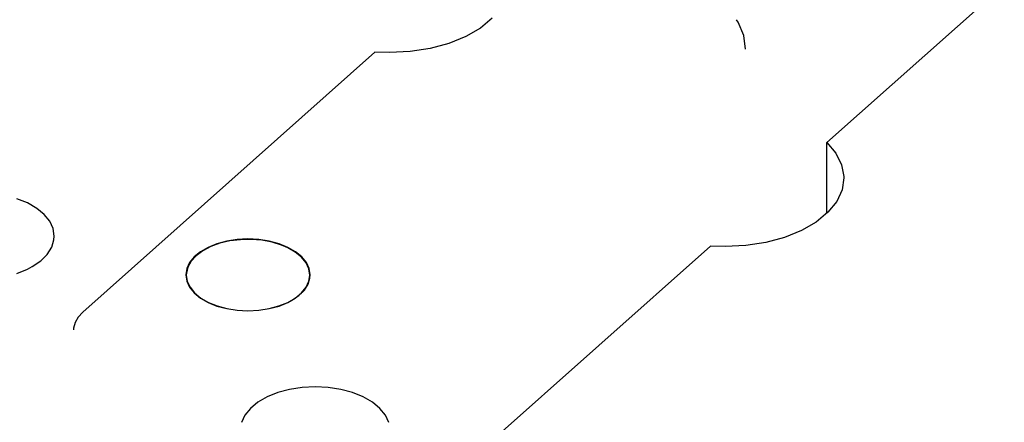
# Model space of a CAD drawing. Header units: inches. Extents: x 3 to 289, y 4 to 291.
# Tile 563 of 634: x 184.691 to 186.765, y 133.094 to 133.941. Entities that reach past the tile are written whole.
import ezdxf

# ---------------------------------------------------------------- set-up
doc = ezdxf.new("R2010")
doc.units = ezdxf.units.IN
doc.header["$LTSCALE"] = 0.5
doc.header["$MEASUREMENT"] = 0
doc.layers.add('DBU', color=7, linetype='Continuous')

msp = doc.modelspace()

# ---------------------------------------------------------------- linework, layer by layer
at = {"layer": 'DBU', "color": 30, "linetype": 'Continuous'}
for p, q in [((186.8885, 134.1246), (186.3911, 133.6824)), ((185.6864, 133.944), (185.6614, 133.9233)), ((186.2041, 133.9354), (186.2007, 133.9409)), ((185.6614, 133.9233), (185.6306, 133.9056)), ((186.216, 133.9075), (186.2041, 133.9354)), ((185.6306, 133.9056), (185.5949, 133.8911)), ((186.22, 133.8788), (186.216, 133.9075)), ((185.5554, 133.8805), (185.5133, 133.874)), ((185.5949, 133.8911), (185.5554, 133.8805)), ((185.4391, 133.8729), (184.8236, 133.3257)), ((185.4699, 133.8718), (185.4391, 133.8729)), ((185.5133, 133.874), (185.4699, 133.8718)), ((186.3911, 133.5334), (186.3911, 133.6824)), ((186.3911, 133.6824), (186.4103, 133.6598)), ((186.4103, 133.6598), (186.4223, 133.6356)), ((186.4223, 133.6356), (186.4269, 133.6106)), ((186.427, 133.6079), (186.4232, 133.5828)), ((186.4269, 133.6106), (186.427, 133.6079)), ((186.4232, 133.5828), (186.4119, 133.5585)), ((184.7074, 133.5552), (184.6849, 133.5642)), ((184.7268, 133.5439), (184.7074, 133.5552)), ((186.4119, 133.5585), (186.3935, 133.5357)), ((184.7425, 133.531), (184.7268, 133.5439)), ((184.7541, 133.5166), (184.7425, 133.531)), ((186.3935, 133.5357), (186.3685, 133.5151)), ((184.7612, 133.5013), (184.7541, 133.5166)), ((186.3685, 133.5151), (186.3377, 133.4973)), ((184.7636, 133.4855), (184.7612, 133.5013)), ((184.763, 133.4776), (184.7636, 133.4855)), ((186.302, 133.4829), (186.2625, 133.4722)), ((186.3377, 133.4973), (186.302, 133.4829)), ((184.7489, 133.4471), (184.7583, 133.462)), ((184.7583, 133.462), (184.763, 133.4776)), ((185.0876, 133.4618), (185.0715, 133.4525)), ((185.0936, 133.4634), (185.0767, 133.4546)), ((185.1063, 133.4693), (185.0876, 133.4618)), ((185.1128, 133.4703), (185.0936, 133.4634)), ((185.127, 133.4749), (185.1063, 133.4693)), ((185.1338, 133.4752), (185.1128, 133.4703)), ((185.1491, 133.4783), (185.127, 133.4749)), ((185.156, 133.4779), (185.1338, 133.4752)), ((185.1718, 133.4795), (185.1491, 133.4783)), ((185.1786, 133.4784), (185.156, 133.4779)), ((185.1946, 133.4783), (185.1718, 133.4795)), ((185.2011, 133.4766), (185.1786, 133.4784)), ((185.2166, 133.4749), (185.1946, 133.4783)), ((185.2226, 133.4725), (185.2011, 133.4766)), ((185.2373, 133.4693), (185.2166, 133.4749)), ((185.2426, 133.4664), (185.2226, 133.4725)), ((185.256, 133.4618), (185.2373, 133.4693)), ((185.2554, 133.4609), (185.2426, 133.4664)), ((185.2722, 133.4525), (185.256, 133.4618)), ((186.1462, 133.4646), (185.5307, 132.9175)), ((186.177, 133.4635), (186.1462, 133.4646)), ((186.2204, 133.4657), (186.177, 133.4635)), ((186.2625, 133.4722), (186.2204, 133.4657)), ((184.7351, 133.4333), (184.7489, 133.4471)), ((185.0584, 133.4417), (185.0487, 133.4297)), ((185.0628, 133.4443), (185.0521, 133.4328)), ((185.0715, 133.4525), (185.0584, 133.4417)), ((185.0767, 133.4546), (185.0628, 133.4443)), ((185.2714, 133.4517), (185.2554, 133.4609)), ((185.2844, 133.441), (185.2714, 133.4517)), ((185.2853, 133.4417), (185.2722, 133.4525)), ((185.294, 133.4291), (185.2844, 133.441)), ((185.2949, 133.4297), (185.2853, 133.4417)), ((184.7074, 133.4158), (184.7175, 133.4212)), ((184.7175, 133.4212), (184.7351, 133.4333)), ((185.0451, 133.4203), (185.042, 133.4074)), ((185.0487, 133.4297), (185.0428, 133.417)), ((185.0521, 133.4328), (185.0451, 133.4203)), ((185.2998, 133.4165), (185.294, 133.4291)), ((185.3008, 133.417), (185.2949, 133.4297)), ((184.6849, 133.4067), (184.7074, 133.4158)), ((185.0428, 133.417), (185.0408, 133.4038)), ((185.0408, 133.4038), (185.0428, 133.3907)), ((185.042, 133.4074), (185.0418, 133.4034)), ((185.0418, 133.4034), (185.0438, 133.3904)), ((185.3018, 133.4034), (185.2998, 133.4165)), ((185.2998, 133.3904), (185.3018, 133.4034)), ((185.3028, 133.4038), (185.3008, 133.417)), ((185.3023, 133.3973), (185.3028, 133.4038)), ((185.0428, 133.3907), (185.0487, 133.378)), ((185.0438, 133.3904), (185.0497, 133.3778)), ((185.2905, 133.3719), (185.2983, 133.3843)), ((185.294, 133.3778), (185.2998, 133.3904)), ((185.2983, 133.3843), (185.3023, 133.3973)), ((185.0487, 133.378), (185.0584, 133.366)), ((185.0497, 133.3778), (185.0592, 133.3659)), ((185.0584, 133.366), (185.0715, 133.3552)), ((185.0592, 133.3659), (185.0722, 133.3552)), ((185.2644, 133.3504), (185.2791, 133.3605)), ((185.2714, 133.3552), (185.2844, 133.3659)), ((185.2791, 133.3605), (185.2905, 133.3719)), ((185.2844, 133.3659), (185.294, 133.3778)), ((185.0715, 133.3552), (185.0876, 133.3459)), ((185.0722, 133.3552), (185.0883, 133.3459)), ((185.0876, 133.3459), (185.1063, 133.3383)), ((185.0883, 133.3459), (185.1068, 133.3384)), ((185.1063, 133.3383), (185.127, 133.3328)), ((185.1068, 133.3384), (185.1274, 133.3329)), ((185.2163, 133.3329), (185.2368, 133.3384)), ((185.2166, 133.3328), (185.2373, 133.3383)), ((185.2368, 133.3384), (185.2554, 133.3459)), ((185.2373, 133.3383), (185.256, 133.3459)), ((185.2554, 133.3459), (185.2714, 133.3552)), ((185.256, 133.3459), (185.2644, 133.3504)), ((184.8236, 133.3257), (184.8138, 133.3151)), ((185.127, 133.3328), (185.1491, 133.3294)), ((185.1274, 133.3329), (185.1492, 133.3295)), ((185.1491, 133.3294), (185.1718, 133.3282)), ((185.1492, 133.3295), (185.1718, 133.3284)), ((185.1718, 133.3284), (185.1944, 133.3295)), ((185.1718, 133.3282), (185.1946, 133.3294)), ((185.1944, 133.3295), (185.2163, 133.3329)), ((185.1946, 133.3294), (185.2166, 133.3328)), ((184.8074, 133.3036), (184.8044, 133.2916)), ((184.8138, 133.3151), (184.8074, 133.3036)), ((184.8044, 133.2916), (184.8043, 133.288)), ((185.2345, 133.156), (185.212, 133.1469)), ((185.2594, 133.1627), (185.2345, 133.156)), ((185.2859, 133.1668), (185.2594, 133.1627)), ((185.3132, 133.1682), (185.2859, 133.1668)), ((185.3406, 133.1668), (185.3132, 133.1682)), ((185.3671, 133.1627), (185.3406, 133.1668)), ((185.392, 133.156), (185.3671, 133.1627)), ((185.4145, 133.1469), (185.392, 133.156)), ((185.1926, 133.1357), (185.1768, 133.1227)), ((185.212, 133.1469), (185.1926, 133.1357)), ((185.4339, 133.1357), (185.4145, 133.1469)), ((185.4496, 133.1227), (185.4339, 133.1357)), ((185.1768, 133.1227), (185.1652, 133.1084)), ((185.4612, 133.1084), (185.4496, 133.1227)), ((185.1652, 133.1084), (185.1581, 133.093)), ((185.4683, 133.093), (185.4612, 133.1084))]:
    msp.add_line(p, q, dxfattribs=at)

doc.saveas('drawing.dxf')
